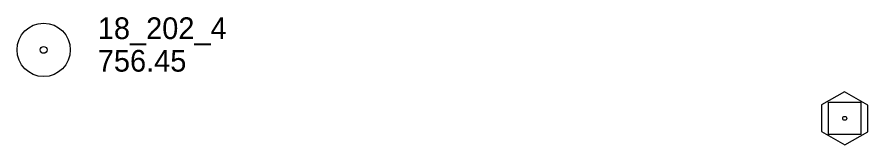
# Model space of a CAD drawing. Extents: x 589250 to 1188077, y 162953 to 363065.
# Drawn here: x 593196.6 to 593432.3, y 188965.2 to 189000.6 of the extents above; entities that cross this region are included whole.
import ezdxf

# ---------------------------------------------------------------- set-up
doc = ezdxf.new("R2010")
doc.units = 0
doc.layers.add('E_MAP_Control', color=7, linetype='Continuous')
doc.layers.add('E_MAP_PassPoints', color=7, linetype='Continuous')

msp = doc.modelspace()

# ---------------------------------------------------------------- linework, layer by layer
at = {"layer": 'E_MAP_Control'}
for p, q in [((593421.38, 188968.06), (593421.38, 188977.06)), ((593421.38, 188977.06), (593430.38, 188977.06)), ((593421.38, 188968.06), (593421.38, 188977.06)), ((593421.38, 188977.06), (593430.38, 188977.06)), ((593430.38, 188977.06), (593430.38, 188968.06)), ((593430.38, 188977.06), (593430.38, 188968.06)), ((593430.38, 188968.06), (593421.38, 188968.06)), ((593430.38, 188968.06), (593421.38, 188968.06))]:
    msp.add_line(p, q, dxfattribs=at)
msp.add_lwpolyline([(593419.47, 188976.32), (593419.47, 188968.93), (593425.93, 188965.2), (593432.33, 188968.87), (593432.33, 188976.19), (593425.81, 188979.92)], close=True, dxfattribs=at)
msp.add_lwpolyline([(593419.47, 188976.32), (593419.47, 188968.93), (593425.93, 188965.2), (593432.33, 188968.87), (593432.33, 188976.19), (593425.81, 188979.92)], close=True, dxfattribs=at)
msp.add_circle((593425.88, 188972.56), 0.546, dxfattribs=at)
msp.add_circle((593425.88, 188972.56), 0.546, dxfattribs=at)
at = {"layer": 'E_MAP_PassPoints'}
for radius in [7.38, 7.38, 0.945, 0.945]:
    msp.add_circle((593203.95, 188991.49), radius, dxfattribs=at)

# ---------------------------------------------------------------- texts
for s, p in [('18_202_4', (593218.95, 188994.47)), ('18_202_4', (593218.95, 188994.47)), ('756.45', (593218.95, 188985.47)), ('756.45', (593218.95, 188985.47))]:
    msp.add_text(s, height=6, dxfattribs=at).set_placement(p)

doc.saveas('drawing.dxf')
